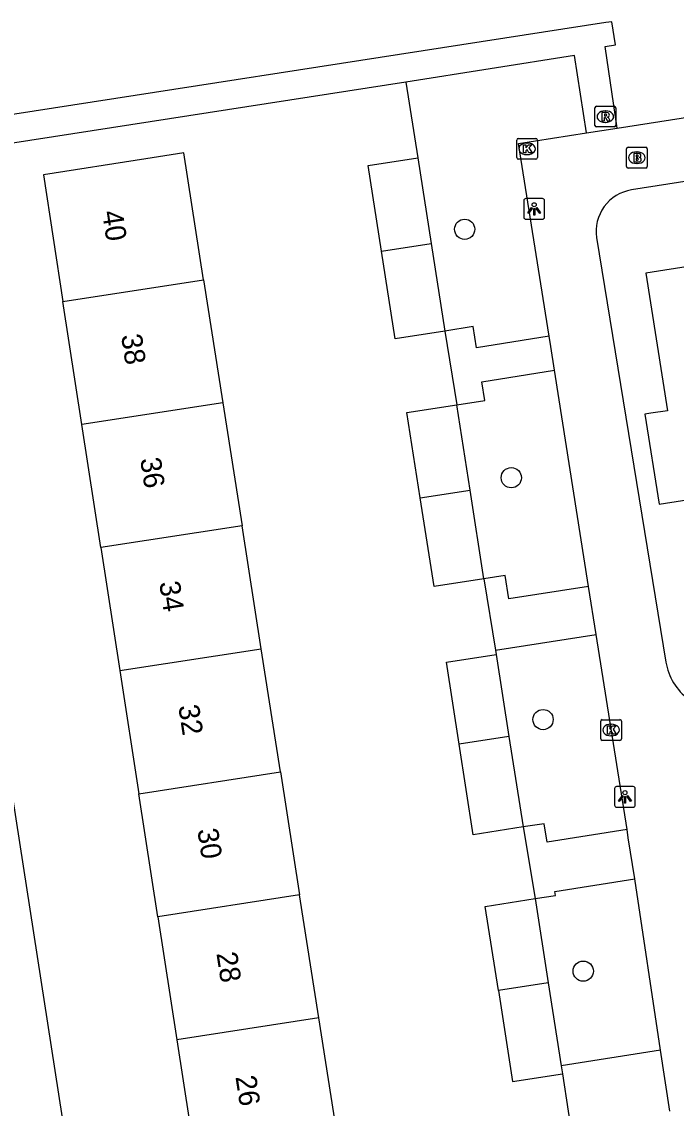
# Model space of a CAD drawing. Extents: x 160077 to 160945, y 386481 to 387498.
# Drawn here: x 160364.4 to 160396, y 387326.4 to 387379 of the extents above; entities that cross this region are included whole.
import ezdxf

# ---------------------------------------------------------------- set-up
doc = ezdxf.new("R2010")
doc.units = 0
for name, color, linetype in [('IMGEO_Boom', 7, 'Continuous'), ('IMGEO_Brandkraan', 7, 'Continuous'), ('IMGEO_Groenvoorziening', 7, 'Continuous'), ('IMGEO_Kolk', 7, 'Continuous'), ('IMGEO_Lichtpunt', 7, 'Continuous'), ('IMGEO_Pand', 7, 'Continuous'), ('IMGEO_Pand_nummerreeks', 7, 'Continuous'), ('IMGEO_Rioolput', 7, 'Continuous'), ('IMGEO_Voetpad_open', 7, 'Continuous')]:
    doc.layers.add(name, color=color, linetype=linetype)

msp = doc.modelspace()

# ---------------------------------------------------------------- linework, layer by layer
at = {"layer": 'IMGEO_Boom'}
for centre in [(160385.794, 387368.928), (160388.047, 387356.923), (160389.579, 387345.233), (160391.52, 387333.077)]:
    msp.add_circle(centre, 0.489, dxfattribs=at)
at = {"layer": 'IMGEO_Brandkraan'}
for p, q in [((160393.611, 387371.963), (160393.611, 387372.815)), ((160393.686, 387372.889), (160394.538, 387372.889)), ((160394.612, 387372.815), (160394.612, 387371.963)), ((160394.099, 387372.669), (160394.124, 387372.669)), ((160394.538, 387371.889), (160393.686, 387371.889)), ((160394.122, 387372.109), (160394.097, 387372.109))]:
    msp.add_line(p, q, dxfattribs=at)
for points in [[(160393.611, 387371.963), (160393.611, 387372.815)], [(160393.686, 387372.889), (160394.538, 387372.889)], [(160394.612, 387372.815), (160394.612, 387371.963)], [(160393.959, 387372.589), (160393.959, 387372.189), (160394.172, 387372.189)], [(160394.19, 387372.589), (160393.959, 387372.589)], [(160394.138, 387372.508), (160394.084, 387372.508), (160394.084, 387372.432)], [(160394.084, 387372.432), (160394.137, 387372.432)], [(160394.146, 387372.356), (160394.084, 387372.356), (160394.084, 387372.275)], [(160394.538, 387371.889), (160393.686, 387371.889)], [(160394.084, 387372.275), (160394.146, 387372.275)]]:
    msp.add_lwpolyline(points, dxfattribs=at)
for centre, radius, start, end in [((160393.688, 387372.813), 0.0765, 91.552, 178.448), ((160393.688, 387372.813), 0.0765, 91.552, 178.448), ((160394.536, 387372.813), 0.0765, 1.552, 88.448), ((160394.536, 387372.813), 0.0765, 1.552, 88.448), ((160394.139, 387372.47), 0.0379, 267.8285, 90.9355), ((160394.147, 387372.315), 0.0404, 269.8759, 90.5077), ((160394.194, 387372.444), 0.145, 59.4692, 91.5367), ((160394.219, 387372.491), 0.0922, 285.5137, 58.1501), ((160394.224, 387372.299), 0.105, 301.3115, 78.989), ((160393.688, 387371.965), 0.0765, 181.552, 268.448), ((160393.688, 387371.965), 0.0765, 181.552, 268.448), ((160394.178, 387372.44), 0.251, 268.6676, 293.5347), ((160394.536, 387371.965), 0.0765, 271.552, 358.448), ((160394.536, 387371.965), 0.0765, 271.552, 358.448)]:
    msp.add_arc(centre, radius, start, end, dxfattribs=at)
for centre, major_axis, ratio, start_param, end_param in [((160394.098, 387372.389), (-0.387, 0.002), 0.722429, 4.712389, 7.853982), ((160394.123, 387372.389), (-0.39, 0.002), 0.717154, 1.570796, 4.712389)]:
    msp.add_ellipse(centre, major_axis=major_axis, ratio=ratio, start_param=start_param, end_param=end_param, dxfattribs=at)
at = {"layer": 'IMGEO_Groenvoorziening'}
for points in [[(160382.955, 387376.039), (160383.535, 387372.381)], [(160387.284, 387348.585), (160387.317, 387348.382)]]:
    msp.add_lwpolyline(points, dxfattribs=at)
at = {"layer": 'IMGEO_Kolk'}
for p, q in [((160388.307, 387372.391), (160388.307, 387373.243)), ((160388.382, 387373.317), (160389.234, 387373.317)), ((160388.795, 387373.097), (160388.82, 387373.097)), ((160389.308, 387373.243), (160389.308, 387372.391)), ((160389.234, 387372.317), (160388.382, 387372.317)), ((160388.818, 387372.537), (160388.793, 387372.537)), ((160392.367, 387344.303), (160392.367, 387345.155)), ((160392.442, 387345.229), (160393.294, 387345.229)), ((160392.855, 387345.009), (160392.88, 387345.009)), ((160393.368, 387345.155), (160393.368, 387344.303)), ((160393.294, 387344.229), (160392.442, 387344.229)), ((160392.878, 387344.449), (160392.853, 387344.449))]:
    msp.add_line(p, q, dxfattribs=at)
for points in [[(160388.307, 387372.391), (160388.307, 387373.243)], [(160388.382, 387373.317), (160389.234, 387373.317)], [(160388.628, 387373.017), (160388.751, 387373.017), (160388.751, 387372.866), (160388.881, 387373.017), (160389.045, 387373.017), (160388.899, 387372.866), (160389.052, 387372.617), (160388.9, 387372.617), (160388.815, 387372.781), (160388.751, 387372.714), (160388.751, 387372.617), (160388.628, 387372.617), (160388.628, 387373.017)], [(160389.308, 387373.243), (160389.308, 387372.391)], [(160389.234, 387372.317), (160388.382, 387372.317)], [(160392.367, 387344.303), (160392.367, 387345.155)], [(160392.442, 387345.229), (160393.294, 387345.229)], [(160393.368, 387345.155), (160393.368, 387344.303)], [(160392.688, 387344.929), (160392.811, 387344.929), (160392.811, 387344.778), (160392.941, 387344.929), (160393.105, 387344.929), (160392.959, 387344.778), (160393.112, 387344.529), (160392.96, 387344.529), (160392.875, 387344.693), (160392.811, 387344.626), (160392.811, 387344.529), (160392.688, 387344.529), (160392.688, 387344.929)], [(160393.294, 387344.229), (160392.442, 387344.229)]]:
    msp.add_lwpolyline(points, dxfattribs=at)
for centre, start, end in [((160388.384, 387373.241), 91.552, 178.448), ((160388.384, 387373.241), 91.552, 178.448), ((160389.232, 387373.241), 1.552, 88.448), ((160389.232, 387373.241), 1.552, 88.448), ((160388.384, 387372.393), 181.552, 268.448), ((160388.384, 387372.393), 181.552, 268.448), ((160389.232, 387372.393), 271.552, 358.448), ((160389.232, 387372.393), 271.552, 358.448), ((160392.444, 387345.153), 91.552, 178.448), ((160392.444, 387345.153), 91.552, 178.448), ((160393.292, 387345.153), 1.552, 88.448), ((160393.292, 387345.153), 1.552, 88.448), ((160392.444, 387344.305), 181.552, 268.448), ((160392.444, 387344.305), 181.552, 268.448), ((160393.292, 387344.305), 271.552, 358.448), ((160393.292, 387344.305), 271.552, 358.448)]:
    msp.add_arc(centre, 0.0765, start, end, dxfattribs=at)
for centre, major_axis, ratio, start_param, end_param in [((160388.794, 387372.817), (-0.387, 0.002), 0.722429, 4.712389, 7.853982), ((160388.819, 387372.817), (-0.39, 0.002), 0.717154, 1.570796, 4.712389), ((160392.854, 387344.729), (-0.387, 0.002), 0.722429, 4.712389, 7.853982), ((160392.879, 387344.729), (-0.39, 0.002), 0.717154, 1.570796, 4.712389)]:
    msp.add_ellipse(centre, major_axis=major_axis, ratio=ratio, start_param=start_param, end_param=end_param, dxfattribs=at)
at = {"layer": 'IMGEO_Lichtpunt'}
for p, q in [((160388.653, 387370.316), (160388.653, 387369.509)), ((160388.653, 387370.316), (160388.653, 387369.509)), ((160389.555, 387370.411), (160388.747, 387370.411)), ((160389.555, 387370.411), (160388.747, 387370.411)), ((160389.649, 387369.509), (160389.649, 387370.316)), ((160389.649, 387369.509), (160389.649, 387370.316)), ((160388.747, 387369.415), (160389.555, 387369.415)), ((160388.747, 387369.415), (160389.555, 387369.415)), ((160393.036, 387341.902), (160393.036, 387341.095)), ((160393.036, 387341.902), (160393.036, 387341.095)), ((160393.938, 387341.997), (160393.13, 387341.997)), ((160393.938, 387341.997), (160393.13, 387341.997)), ((160394.032, 387341.095), (160394.032, 387341.902)), ((160394.032, 387341.095), (160394.032, 387341.902)), ((160393.13, 387341.001), (160393.938, 387341.001)), ((160393.13, 387341.001), (160393.938, 387341.001))]:
    msp.add_line(p, q, dxfattribs=at)
for points in [[(160389.027, 387369.98), (160389.066, 387369.952), (160388.878, 387369.69), (160388.84, 387369.717), (160389.027, 387369.98)], [(160389.129, 387369.932), (160389.176, 387369.932), (160389.176, 387369.61), (160389.129, 387369.61), (160389.129, 387369.932)], [(160389.239, 387369.952), (160389.277, 387369.979), (160389.464, 387369.717), (160389.425, 387369.689), (160389.239, 387369.952)], [(160393.41, 387341.566), (160393.449, 387341.538), (160393.261, 387341.276), (160393.223, 387341.303), (160393.41, 387341.566)], [(160393.512, 387341.518), (160393.559, 387341.518), (160393.559, 387341.196), (160393.512, 387341.196), (160393.512, 387341.518)], [(160393.622, 387341.538), (160393.66, 387341.565), (160393.847, 387341.303), (160393.808, 387341.275), (160393.622, 387341.538)]]:
    msp.add_lwpolyline(points, dxfattribs=at)
for centre in [(160389.152, 387370.114), (160393.535, 387341.7)]:
    msp.add_circle(centre, 0.0994, dxfattribs=at)
for centre, start, end in [((160388.747, 387370.316), 90, 180), ((160388.747, 387370.316), 90, 180), ((160389.555, 387370.316), 0, 90), ((160389.555, 387370.316), 0, 90), ((160388.747, 387369.509), 180, 270), ((160388.747, 387369.509), 180, 270), ((160389.555, 387369.509), 270, 0), ((160389.555, 387369.509), 270, 360), ((160393.13, 387341.902), 90, 180), ((160393.13, 387341.902), 90, 180), ((160393.938, 387341.902), 0, 90), ((160393.938, 387341.902), 0, 90), ((160393.13, 387341.095), 180, 270), ((160393.13, 387341.095), 180, 270), ((160393.938, 387341.095), 270, 0), ((160393.938, 387341.095), 270, 360)]:
    msp.add_arc(centre, 0.0946, start, end, dxfattribs=at)
at = {"layer": 'IMGEO_Pand'}
for points in [[(160373.186, 387366.488), (160372.229, 387372.626), (160370.388, 387372.336), (160365.448, 387371.558), (160366.391, 387365.441)], [(160381.777, 387367.865), (160381.131, 387372.006), (160383.535, 387372.381)], [(160383.535, 387372.381), (160384.181, 387368.236)], [(160381.777, 387367.865), (160384.181, 387368.236)], [(160384.181, 387368.236), (160384.84, 387364.011)], [(160384.84, 387364.011), (160382.436, 387363.636), (160381.777, 387367.865)], [(160400.979, 387367.819), (160394.537, 387366.801), (160395.587, 387360.161), (160394.789, 387360.035), (160394.496, 387359.989), (160395.183, 387355.641), (160397.445, 387355.998), (160396.756, 387360.358), (160396.986, 387360.394), (160400.769, 387360.991)], [(160366.391, 387365.441), (160373.186, 387366.488)], [(160373.186, 387366.488), (160374.114, 387360.542)], [(160367.309, 387359.493), (160366.391, 387365.441)], [(160374.114, 387360.542), (160367.309, 387359.493)], [(160374.114, 387360.542), (160375.041, 387354.596)], [(160383.649, 387355.956), (160383.008, 387360.067), (160385.414, 387360.442)], [(160386.056, 387356.327), (160385.414, 387360.442)], [(160368.226, 387353.546), (160367.309, 387359.493)], [(160383.649, 387355.956), (160386.056, 387356.327)], [(160386.725, 387352.034), (160386.056, 387356.327)], [(160386.725, 387352.034), (160384.32, 387351.659), (160383.649, 387355.956)], [(160375.041, 387354.596), (160368.226, 387353.546)], [(160375.969, 387348.65), (160375.041, 387354.596)], [(160368.226, 387353.546), (160369.143, 387347.598)], [(160369.143, 387347.598), (160375.969, 387348.65)], [(160376.896, 387342.704), (160375.969, 387348.65)], [(160385.529, 387344.049), (160384.912, 387348.007), (160387.317, 387348.382)], [(160387.317, 387348.382), (160387.935, 387344.42)], [(160369.143, 387347.598), (160370.06, 387341.65)], [(160387.935, 387344.42), (160385.529, 387344.049)], [(160388.617, 387340.046), (160386.212, 387339.671), (160385.529, 387344.049)], [(160387.935, 387344.42), (160388.617, 387340.046)], [(160370.06, 387341.65), (160376.896, 387342.704)], [(160376.896, 387342.704), (160377.824, 387336.757)], [(160370.978, 387335.702), (160370.06, 387341.65)], [(160377.824, 387336.757), (160370.978, 387335.702)], [(160378.751, 387330.812), (160377.824, 387336.757)], [(160387.421, 387332.143), (160386.787, 387336.205), (160389.192, 387336.58)], [(160389.192, 387336.58), (160389.826, 387332.514)], [(160370.978, 387335.702), (160371.895, 387329.755)], [(160389.826, 387332.514), (160387.421, 387332.143)], [(160389.826, 387332.514), (160390.452, 387328.501)], [(160387.421, 387332.143), (160388.108, 387327.738), (160390.513, 387328.113)], [(160378.751, 387330.812), (160371.895, 387329.755)], [(160379.679, 387324.866), (160378.751, 387330.812)], [(160371.895, 387329.755), (160372.812, 387323.807)], [(160390.452, 387328.501), (160390.513, 387328.113)]]:
    msp.add_lwpolyline(points, dxfattribs=at)
at = {"layer": 'IMGEO_Rioolput'}
for p, q in [((160392.087, 387373.948), (160392.087, 387374.8)), ((160392.162, 387374.874), (160393.014, 387374.874)), ((160392.575, 387374.654), (160392.6, 387374.654)), ((160393.088, 387374.8), (160393.088, 387373.948)), ((160393.014, 387373.874), (160392.162, 387373.874)), ((160392.598, 387374.094), (160392.573, 387374.094))]:
    msp.add_line(p, q, dxfattribs=at)
for points in [[(160392.087, 387373.948), (160392.087, 387374.8)], [(160392.162, 387374.874), (160393.014, 387374.874)], [(160392.676, 387374.572), (160392.424, 387374.574), (160392.424, 387374.174)], [(160392.602, 387374.493), (160392.548, 387374.493), (160392.548, 387374.412)], [(160392.548, 387374.412), (160392.6, 387374.412)], [(160393.088, 387374.8), (160393.088, 387373.948)], [(160393.014, 387373.874), (160392.162, 387373.874)], [(160392.424, 387374.174), (160392.548, 387374.174), (160392.548, 387374.336), (160392.559, 387374.336)], [(160392.606, 387374.307), (160392.677, 387374.174), (160392.817, 387374.174), (160392.752, 387374.3)]]:
    msp.add_lwpolyline(points, dxfattribs=at)
for centre, radius, start, end in [((160392.164, 387374.798), 0.0765, 91.552, 178.448), ((160392.164, 387374.798), 0.0765, 91.552, 178.448), ((160392.584, 387374.601), 0.19, 274.7715, 282.9687), ((160392.608, 387374.397), 0.0964, 77.0061, 93.1865), ((160392.622, 387374.454), 0.0378, 276.6634, 79.6772), ((160392.675, 387374.462), 0.109, 350.3612, 89.416), ((160392.673, 387374.462), 0.112, 277.5842, 350.9817), ((160393.012, 387374.798), 0.0765, 1.552, 88.448), ((160393.012, 387374.798), 0.0765, 1.552, 88.448), ((160392.164, 387373.95), 0.0765, 181.552, 268.448), ((160392.164, 387373.95), 0.0765, 181.552, 268.448), ((160392.558, 387374.283), 0.0533, 26.0293, 88.6989), ((160392.657, 387374.247), 0.108, 29.5134, 73.7905), ((160393.012, 387373.95), 0.0765, 271.552, 358.448), ((160393.012, 387373.95), 0.0765, 271.552, 358.448)]:
    msp.add_arc(centre, radius, start, end, dxfattribs=at)
for centre, major_axis, ratio, start_param, end_param in [((160392.574, 387374.374), (-0.387, 0.002), 0.722429, 4.712389, 7.853982), ((160392.599, 387374.374), (-0.39, 0.002), 0.717154, 1.570796, 4.712389)]:
    msp.add_ellipse(centre, major_axis=major_axis, ratio=ratio, start_param=start_param, end_param=end_param, dxfattribs=at)
at = {"layer": 'IMGEO_Voetpad_open'}
for points in [[(160393.162, 387373.819), (160392.576, 387377.77), (160393.076, 387377.848), (160392.9, 387378.959), (160392.607, 387378.914), (160358.965, 387373.701)], [(160391.68, 387373.588), (160391.098, 387377.321), (160382.955, 387376.039)], [(160430.901, 387376.611), (160393.851, 387370.828)], [(160382.955, 387376.039), (160359.174, 387372.354)], [(160393.162, 387373.819), (160404.282, 387375.55)], [(160389.872, 387363.761), (160388.401, 387373.077), (160391.68, 387373.588)], [(160391.68, 387373.588), (160393.162, 387373.819)], [(160372.658, 387285.339), (160359.174, 387372.354)], [(160392.169, 387368.525), (160395.518, 387348.009)], [(160389.872, 387363.761), (160386.364, 387363.207), (160386.204, 387364.223), (160384.84, 387364.011)], [(160384.84, 387364.011), (160385.414, 387360.442)], [(160390.132, 387362.112), (160389.951, 387363.262), (160389.872, 387363.761)], [(160385.414, 387360.442), (160386.765, 387360.651), (160386.622, 387361.561), (160390.132, 387362.112)], [(160391.781, 387351.669), (160390.132, 387362.112)], [(160391.781, 387351.669), (160387.929, 387351.064), (160387.752, 387352.192), (160386.725, 387352.034)], [(160386.725, 387352.034), (160387.284, 387348.585)], [(160392.147, 387349.353), (160391.781, 387351.669)], [(160387.284, 387348.585), (160392.147, 387349.353)], [(160393.636, 387339.927), (160392.147, 387349.353)], [(160393.636, 387339.927), (160389.773, 387339.304), (160389.632, 387340.203), (160388.617, 387340.046)], [(160388.617, 387340.046), (160389.192, 387336.58)], [(160394.01, 387337.537), (160393.699, 387339.525), (160393.636, 387339.927)], [(160389.192, 387336.58), (160390.178, 387336.732), (160390.147, 387336.931), (160394.01, 387337.537)], [(160395.254, 387329.259), (160394.01, 387337.537)], [(160395.254, 387329.259), (160390.452, 387328.501)], [(160395.697, 387326.317), (160395.254, 387329.259)], [(160390.513, 387328.113), (160391.07, 387324.506)]]:
    msp.add_lwpolyline(points, dxfattribs=at)
for centre, radius, start, end in [((160394.159, 387368.837), 2.014, 98.7943, 188.9206), ((160398.277, 387348.458), 2.795, 189.2344, 233.2095)]:
    msp.add_arc(centre, radius, start, end, dxfattribs=at)

# ---------------------------------------------------------------- texts
at = {"layer": 'IMGEO_Pand_nummerreeks'}
for s, p in [('40', (160368.274, 387369.77)), ('38', (160369.195, 387363.798)), ('36', (160370.115, 387357.829)), ('34', (160371.036, 387351.857)), ('32', (160371.957, 387345.887)), ('30', (160372.879, 387339.909)), ('28', (160373.8, 387333.937)), ('26', (160374.72, 387327.968))]:
    msp.add_text(s, height=1, rotation=278.7669, dxfattribs=at).set_placement(p)

doc.saveas('drawing.dxf')
